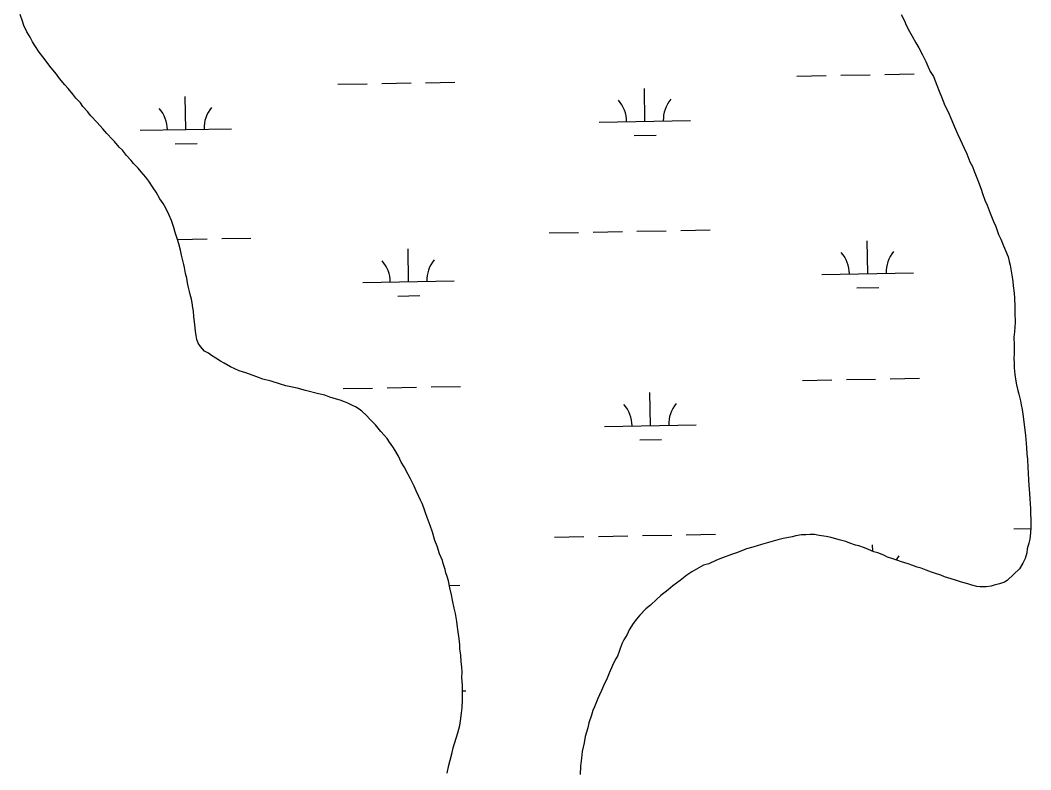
# Model space of a CAD drawing. Extents: x 3914892 to 3953151, y 242587 to 268572.
# Drawn here: x 3926461 to 3927565, y 262322 to 263142 of the extents above; entities that cross this region are included whole.
import ezdxf

# ---------------------------------------------------------------- set-up
doc = ezdxf.new("R2010")
doc.units = 0
doc.layers.add('V-WETL-SWMP', color=7, linetype='Continuous')

msp = doc.modelspace()

# ---------------------------------------------------------------- linework, layer by layer
at = {"layer": 'V-WETL-SWMP'}
for p, q in [((3927309.9, 263080.5), (3927341.9, 263081.1)), ((3927357.9, 263081.4), (3927389.9, 263082)), ((3927405.9, 263082.3), (3927437.9, 263082.8)), ((3926808.1, 263071.6), (3926840.1, 263072.1)), ((3926856.1, 263072.4), (3926888.1, 263073)), ((3926904.1, 263073.3), (3926936.1, 263073.9)), ((3927143.7, 263031.1), (3927143.1, 263067.1)), ((3926641.9, 263022.2), (3926641.3, 263058.1)), ((3927093.8, 263030.2), (3927193.7, 263032)), ((3926591.9, 263021.3), (3926691.9, 263023)), ((3927132, 263015.5), (3927156, 263015.9)), ((3926630.2, 263006.5), (3926654.2, 263006.9)), ((3927039.1, 262909.2), (3927071.1, 262909.7)), ((3927087.1, 262910), (3927119.1, 262910.6)), ((3927135, 262910.9), (3927167, 262911.5)), ((3927183, 262911.7), (3927215, 262912.3)), ((3926633.2, 262901.9), (3926665.2, 262902.5)), ((3926681.2, 262902.8), (3926713.2, 262903.3)), ((3927387.2, 262864.6), (3927386.6, 262900.6)), ((3926885.4, 262855.7), (3926884.8, 262891.7)), ((3927337.2, 262863.8), (3927437.2, 262865.5)), ((3926835.4, 262854.8), (3926935.4, 262856.6)), ((3927375.5, 262849), (3927399.5, 262849.4)), ((3926873.7, 262840), (3926897.7, 262840.5)), ((3927411.9, 262749.6), (3927443.9, 262750.2)), ((3926814.1, 262738.9), (3926846.1, 262739.5)), ((3926862.1, 262739.8), (3926894.1, 262740.4)), ((3926910.1, 262740.7), (3926942.1, 262741.2)), ((3927315.9, 262747.9), (3927347.9, 262748.5)), ((3927363.9, 262748.8), (3927395.9, 262749.4)), ((3927149.7, 262698.5), (3927149.1, 262734.5)), ((3927099.7, 262697.6), (3927199.7, 262699.4)), ((3927138, 262682.9), (3927162, 262683.3)), ((3927546.8, 262585.5), (3927565.4, 262585.9)), ((3927045, 262576.5), (3927077, 262577.1)), ((3927093, 262577.4), (3927125, 262578)), ((3927141, 262578.3), (3927173, 262578.8)), ((3927189, 262579.1), (3927221, 262579.7)), ((3927392.7, 262561.2), (3927392.5, 262568)), ((3926930.1, 262523.7), (3926941.3, 262523.9)), ((3926944.5, 262408.5), (3926948, 262408.6))]:
    msp.add_line(p, q, dxfattribs=at)
for points in [[(3926763.6, 262739.3), (3926751.2, 262742.1), (3926744.3, 262744.1), (3926735.3, 262746.9), (3926726.2, 262749.4), (3926718.6, 262752), (3926707.7, 262756), (3926700.4, 262758.5), (3926690.9, 262762.7), (3926683.8, 262766.6), (3926679.9, 262769), (3926674.7, 262772), (3926670.1, 262775.1), (3926666.6, 262777.5), (3926662.5, 262780), (3926660.3, 262782.4), (3926658.1, 262784.8), (3926655.3, 262788.4), (3926654, 262792.4), (3926653.1, 262797), (3926652.7, 262801.6), (3926652.2, 262805.1), (3926651.9, 262808.8), (3926651.1, 262814.3), (3926650.7, 262817.9), (3926650.4, 262823.7), (3926649.6, 262827.3), (3926648.9, 262832.6), (3926648.1, 262836.6), (3926646.6, 262841.6), (3926645.9, 262845.2), (3926644.5, 262851), (3926643.7, 262854.5), (3926643, 262859.7), (3926641.8, 262864.7), (3926640.5, 262871.4), (3926639.7, 262874.6), (3926638.3, 262880.4), (3926637.3, 262884.7), (3926636.2, 262890.4), (3926634.2, 262897), (3926632.9, 262902), (3926630.5, 262909.4), (3926628.8, 262915), (3926626.4, 262922.8), (3926623.8, 262928.6), (3926620.2, 262936.3), (3926617.2, 262941.3), (3926613.5, 262946.5), (3926609.6, 262953.7), (3926606.2, 262958.5), (3926601.5, 262965.7), (3926598.1, 262969.9), (3926593.3, 262975.9), (3926589.8, 262979.7), (3926584.9, 262985), (3926582.2, 262988.4), (3926577.3, 262993.7), (3926572.6, 262999.5), (3926569.2, 263002.9), (3926564, 263009), (3926561.8, 263011.3), (3926555.5, 263017.8), (3926551.4, 263022.9), (3926544.9, 263029.9), (3926538, 263037.1), (3926534.6, 263041.7), (3926529.5, 263047.3), (3926526.8, 263051.1), (3926521.7, 263056.5), (3926518.3, 263060.7), (3926513.2, 263066.8), (3926509.8, 263071.1), (3926504, 263077.9), (3926500.7, 263082.7), (3926494.9, 263089.5), (3926488.8, 263097.1), (3926487.1, 263099.8), (3926481.8, 263106.7), (3926476.8, 263113.8), (3926474.5, 263118), (3926471.8, 263122.9), (3926468.1, 263129), (3926465, 263135.9), (3926463.3, 263140.6), (3926461, 263147.7)], [(3927423.7, 263147.8), (3927427.4, 263141), (3927429.4, 263136.3), (3927433, 263129.2), (3927435.7, 263124.2)], [(3927435.7, 263124.2), (3927440, 263116.7), (3927443, 263111.3), (3927447, 263103.8), (3927450.7, 263096.3), (3927453, 263091.3), (3927455.6, 263085.6), (3927459, 263079.9), (3927462.9, 263070.6), (3927465.2, 263064.2), (3927467.8, 263057.8), (3927471.7, 263048.2), (3927475.1, 263041.4), (3927479, 263032.1), (3927481.6, 263025.7), (3927485.9, 263016.8), (3927488.2, 263011.1), (3927492.5, 263001.8), (3927495.5, 262995.7), (3927498.7, 262986.9), (3927501.7, 262981.5), (3927503.7, 262976.5), (3927507.3, 262967.3), (3927508.3, 262964.4), (3927511.2, 262956.9), (3927512.8, 262952.3), (3927515.4, 262944.8), (3927517.7, 262939.5), (3927521, 262930.6), (3927524.6, 262921.7), (3927527.2, 262916), (3927530.1, 262907.5), (3927532.8, 262902.1), (3927535.7, 262895), (3927538, 262890), (3927540.6, 262882.9), (3927541.9, 262877.9), (3927542.8, 262873.7), (3927544, 262867.3), (3927545.2, 262860.6), (3927545.8, 262856), (3927546.3, 262851.1), (3927547.2, 262843.3), (3927547.7, 262837.6), (3927548.1, 262828.5), (3927547.9, 262822.2), (3927548.3, 262811.2), (3927547.6, 262801.1), (3927547.1, 262795.1), (3927547.2, 262786.3), (3927547.3, 262776.5), (3927547.1, 262772.2), (3927547.3, 262766.6), (3927547.2, 262761.7), (3927548, 262754.3), (3927549.2, 262747.2), (3927549.8, 262743), (3927551.3, 262736.9), (3927552.3, 262732.7), (3927554.2, 262725.6), (3927555.1, 262721), (3927556, 262716), (3927557.2, 262708.3), (3927558, 262702.3), (3927558.8, 262693.8), (3927559.7, 262687.8), (3927560.7, 262674.4), (3927561.2, 262667.7), (3927561.7, 262661.4), (3927562.2, 262652.5), (3927562.7, 262646.9), (3927562.8, 262638.8), (3927563.3, 262633.5), (3927564.1, 262624.4), (3927564.6, 262618), (3927565, 262607.8), (3927565.2, 262602.2), (3927565.4, 262595.8), (3927565.5, 262587.4), (3927565.3, 262581.4), (3927564.4, 262574.4), (3927563.2, 262569.9), (3927561.6, 262563.9), (3927561.1, 262559.4), (3927559.2, 262553.1), (3927556.9, 262548.2), (3927553.2, 262542), (3927547, 262536.2), (3927539.8, 262529.1), (3927536.6, 262527.4), (3927531.2, 262525.5), (3927525.6, 262524.2), (3927522, 262522.9), (3927516.7, 262522.4), (3927510, 262522.2), (3927506.5, 262522.7), (3927500.9, 262523.9), (3927496.8, 262525.4), (3927489.8, 262527.4), (3927484.2, 262529), (3927478.6, 262530.9)], [(3926927.7, 262318.5), (3926929.3, 262327.2), (3926930.9, 262332.8), (3926932.9, 262341.2), (3926934.1, 262346.4), (3926935.7, 262351), (3926937.7, 262357.9), (3926939.2, 262362.5), (3926941.6, 262370.5), (3926942.1, 262375.7), (3926943.4, 262384.1), (3926943.9, 262390.1), (3926944.2, 262399.2), (3926944.5, 262408.4), (3926944.3, 262414.7), (3926943.8, 262423.2), (3926944, 262429.1), (3926943.5, 262434.8), (3926943, 262440.1), (3926942.5, 262447.8), (3926941.6, 262454.2), (3926941.4, 262458.8), (3926940.9, 262465.5), (3926940, 262470.4), (3926938.8, 262478.2), (3926938, 262484.2), (3926936.8, 262493), (3926935.2, 262499), (3926933.4, 262507.5), (3926932.2, 262513.6), (3926930.6, 262521.3), (3926929.1, 262528.8), (3926927.5, 262533.4), (3926926.2, 262537.7), (3926925.3, 262541.2), (3926923.3, 262547.6), (3926922.4, 262551.1), (3926919.4, 262558.3), (3926916.5, 262566.8), (3926914.2, 262572.8), (3926911.4, 262582.1), (3926909.1, 262589.2), (3926905.9, 262598.1), (3926903.9, 262603), (3926902, 262608.7), (3926900.2, 262613.3), (3926898.4, 262617), (3926896.5, 262620.9), (3926893.7, 262627.1), (3926891.4, 262632.1), (3926887.5, 262640.2), (3926884.9, 262645.1), (3926880.7, 262653.3), (3926877.4, 262658.5), (3926874.3, 262665.1), (3926870.7, 262671.4), (3926868.4, 262675.2), (3926864.5, 262680.5), (3926861.9, 262684.3), (3926858.6, 262688.1), (3926855.2, 262692), (3926849.1, 262699.3), (3926843.2, 262705.5), (3926839.4, 262709.5), (3926834.2, 262714.3), (3926831.6, 262716.3), (3926827.3, 262718.8), (3926824.3, 262720.5), (3926819.1, 262723), (3926815.3, 262724.4), (3926810.7, 262726.2), (3926806.5, 262727.2), (3926799.3, 262729.5), (3926794, 262731.7), (3926786.9, 262733.1), (3926772.9, 262736.7), (3926763.6, 262739.3)], [(3927478.6, 262530.9), (3927471.3, 262533.2), (3927467.2, 262534.8), (3927461.2, 262536.7), (3927457.1, 262538.2), (3927451.1, 262540.5), (3927445.6, 262542.5), (3927441.4, 262543.6), (3927435.5, 262545.9), (3927431.3, 262547.5), (3927424.3, 262549.4), (3927420.2, 262551), (3927413.5, 262553.3), (3927409, 262554.8), (3927404.9, 262556.7), (3927398.3, 262559.4), (3927394.1, 262560.5), (3927388.2, 262563.2), (3927383.6, 262564.7), (3927377.7, 262567), (3927373.9, 262567.8), (3927367.6, 262569.8), (3927363.5, 262571.7), (3927356.1, 262573.6), (3927347.4, 262576), (3927341.8, 262577.2), (3927334.1, 262578.5), (3927328.9, 262579.4), (3927324.3, 262579.5), (3927319.7, 262579), (3927314.8, 262579.1), (3927308.8, 262577.9), (3927304.5, 262577), (3927295, 262575.1), (3927288.9, 262573.6), (3927278.7, 262570.7), (3927271.2, 262568.5), (3927261.6, 262565.6), (3927254.9, 262563.7), (3927244.9, 262559.8), (3927238.5, 262557.5), (3927228.6, 262553.9), (3927222.1, 262551.3), (3927213.6, 262547.3), (3927207.9, 262545.8), (3927202.5, 262543.1), (3927195, 262538.8), (3927189.6, 262535.1), (3927182.4, 262529.3), (3927174.3, 262523.2), (3927169.2, 262518.8), (3927161.3, 262512.7), (3927156.6, 262508.6), (3927149.7, 262502.1), (3927144.7, 262498.1), (3927138.2, 262491.2), (3927134.5, 262486.8), (3927130.8, 262482), (3927126.4, 262475.1), (3927124.2, 262470.2), (3927120.8, 262464.3), (3927118.9, 262460.5), (3927116.7, 262455), (3927115.5, 262451.5), (3927113.6, 262446.6), (3927111.7, 262443.1), (3927108.4, 262436.2), (3927104.6, 262427.9), (3927102.3, 262422.3), (3927098.5, 262414), (3927096.3, 262408.8), (3927094, 262404.3), (3927092.1, 262400.1), (3927088.7, 262391.1), (3927086.8, 262386.9), (3927085.3, 262382), (3927082.6, 262373.7), (3927081.3, 262368.1), (3927078.6, 262358.7), (3927077.3, 262351.7), (3927075.3, 262342.2), (3927074.4, 262334.9), (3927073.4, 262326.1), (3927073.1, 262317)]]:
    msp.add_lwpolyline(points, dxfattribs=at)
for centre, start, end in [((3927088.5, 263030.6), 0.2532, 41.7968), ((3927199, 263032.6), 140.2532, 181.7968), ((3926586.7, 263021.6), 0.2532, 41.7968), ((3926697.1, 263023.6), 140.2532, 181.7968), ((3927332, 262864.1), 0.2532, 41.7968), ((3927442.5, 262866.1), 140.2532, 181.7968), ((3926830.2, 262855.2), 0.2532, 41.7968), ((3926940.6, 262857.1), 140.2532, 181.7968), ((3927094.5, 262698), 0.2532, 41.7968), ((3927204.9, 262700), 140.2532, 181.7968), ((3927448.4, 262533.5), 140.2532, 148.9945)]:
    msp.add_arc(centre, 35.2, start, end, dxfattribs=at)

doc.saveas('drawing.dxf')
